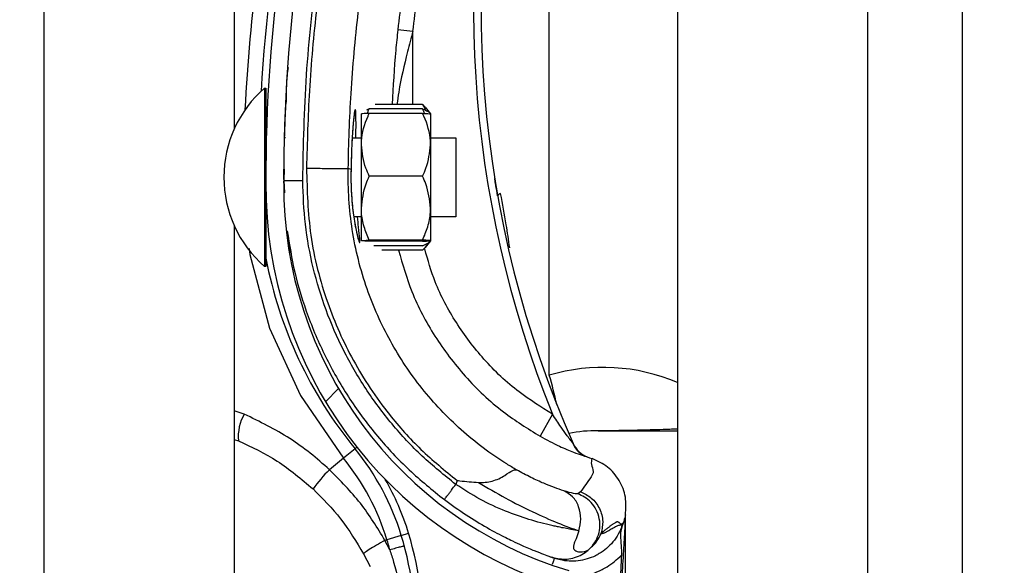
# Model space of a CAD drawing. Header units: inches. Extents: x 170 to 284, y 215 to 248.
# Tile 421 of 656: x 210.7657 to 210.8988, y 222.1723 to 222.246. Entities that reach past the tile are written whole.
import ezdxf

# ---------------------------------------------------------------- set-up
doc = ezdxf.new("R2010")
doc.units = ezdxf.units.IN
doc.header["$LTSCALE"] = 0.25
doc.header["$MEASUREMENT"] = 0
doc.layers.add('ANNOTATIONS', color=1, linetype='Continuous')
doc.layers.add('RH FRONT OF HOOD', color=7, linetype='Continuous')
doc.styles.add('ARIAL', font='arial.ttf', dxfattribs={"height": 0.09375})
doc.dimstyles.new('STANDARD$0', dxfattribs={"dimtxt": 0.09375, "dimasz": 0.09375, "dimexe": 0.03125, "dimexo": 0.046875, "dimgap": 0.09, "dimtad": 0, "dimtih": 1, "dimtoh": 1, "dimdec": 4, "dimzin": 0, "dimdsep": 46, "dimtxsty": 'ARIAL', "dimcen": 0.09, "dimadec": 0, "dimazin": 0, "dimtfac": 1, "dimtdec": 4, "dimtofl": 0, "dimtmove": 0, "dimatfit": 1, "dimfxl": 1, "dimtolj": 1, "dimtzin": 0, "dimarcsym": 0})

# ---------------------------------------------------------------- blocks, each defined once
blk = doc.blocks.new('*D132')
at = {"layer": 'ANNOTATIONS', "color": 0, "lineweight": -2, "transparency": 16777216}
for p, q in [((210.8125819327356, 224.1544254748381), (212.2530253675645, 224.1544254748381)), ((212.2217753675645, 224.0606754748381), (212.2217753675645, 222.3404997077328)), ((212.2217753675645, 220.1854637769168), (212.2217753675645, 221.9056395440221)), ((211.491250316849, 220.0917137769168), (212.2530253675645, 220.0917137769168))]:
    blk.add_line(p, q, dxfattribs=at)
at = {"layer": 'ANNOTATIONS', "color": 0, "transparency": 16777216}
for points in [[(212.2061503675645, 224.0606754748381), (212.2374003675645, 224.0606754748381), (212.2217753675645, 224.1544254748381)], [(212.2061503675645, 220.1854637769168), (212.2374003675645, 220.1854637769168), (212.2217753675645, 220.0917137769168)]]:
    blk.add_solid(points, dxfattribs=at)
at = {"layer": 'defpoints', "color": 0, "transparency": 16777216}
for p in [(210.7657069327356, 224.1544254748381), (211.444375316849, 220.0917137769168), (212.2217753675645, 220.0917137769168)]:
    blk.add_point(p, dxfattribs=at)
at = {"layer": 'ANNOTATIONS', "color": 0, "transparency": 16777216, "insert": (212.2217753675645, 222.1230696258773), "char_height": 0.09375, "attachment_point": 5, "style": 'ARIAL'}
blk.add_mtext('\\A1;OPENING\\PHEIGHT', dxfattribs=at)

msp = doc.modelspace()

# ---------------------------------------------------------------- hatches: boundary and pattern name
at = {"layer": 'RH FRONT OF HOOD'}
h = msp.add_hatch(dxfattribs=at)
h.set_pattern_fill('ANSI31', color=256, scale=0.34241245, angle=2.8e-322, style=0)
h.set_pattern_definition([(45, (200.7563139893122, 218.4993357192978), (-0.03026527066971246, 0.03026527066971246), [])])
edge = h.paths.add_edge_path(flags=0)
edge.add_arc((210.829581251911, 222.1334543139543), 0.001712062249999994, 450.0000000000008, 472.2104203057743)
edge.add_line((210.8289340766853, 222.1350393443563), (210.8280215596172, 222.137274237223))
edge.add_arc((210.829581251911, 222.1334543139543), 0.004126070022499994, 450, 472.2104203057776, ccw=False)
edge.add_arc((210.829581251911, 222.1245515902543), 0.01302879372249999, 401.4761673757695, 450, ccw=False)
edge.add_arc((210.825335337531, 222.1214013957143), 0.01830194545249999, 359.9999999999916, 400.0613730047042, ccw=False)
edge.add_arc((210.831875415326, 222.1214013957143), 0.01176186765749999, 292.1408576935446, 359.99999999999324, ccw=False)
edge.add_arc((210.829581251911, 222.1246543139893), 0.01566536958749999, 235.2570680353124, 295.43079980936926, ccw=False)
edge.add_arc((210.834820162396, 222.1327694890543), 0.02532140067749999, 212.8542481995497, 235.9809333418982, ccw=False)
edge.add_arc((210.826670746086, 222.1264006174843), 0.01504902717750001, 172.1557183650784, 209.3146496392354, ccw=False)
edge.add_arc((210.839100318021, 222.1250652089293), 0.02754708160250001, 453.3085031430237, 532.9325737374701, ccw=False)
edge.add_arc((210.835847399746, 222.1611554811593), 0.008748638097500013, 280.9586189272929, 427.9414322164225)
edge.add_arc((210.8557071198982, 222.2235087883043), 0.05672062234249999, 179.5706357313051, 253.00989973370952, ccw=False)
edge.add_arc((211.014038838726, 222.2247072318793), 0.2150521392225, 163.4260275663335, 180.2060536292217, ccw=False)
edge.add_arc((210.835265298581, 222.2768566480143), 0.02884824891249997, 465.15884346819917, 521.4137567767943, ccw=False)
edge.add_arc((210.817939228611, 222.3314029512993), 0.0284373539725, 290.1205938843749, 343.7190675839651)
edge.add_arc((210.830779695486, 222.3272255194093), 0.01494630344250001, 345.2914408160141, 400.5471921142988)
edge.add_arc((210.827355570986, 222.3254107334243), 0.0187470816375, 397.9578745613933, 431.439615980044)
edge.add_arc((210.829581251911, 222.3302387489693), 0.0134739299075, 433.8775574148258, 472.2736457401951)
edge.add_arc((210.827013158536, 222.3372582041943), 0.006011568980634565, 474.9825325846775, 495.717573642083)
edge.add_arc((210.836806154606, 222.3299990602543), 0.01816498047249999, 500.8992600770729, 539.9999999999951)
edge.add_arc((210.829581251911, 222.3299990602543), 0.01094007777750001, 539.9999999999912, 629.9999999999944)
edge.add_arc((210.829581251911, 222.3209251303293), 0.001866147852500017, 269.9999999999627, 285.6422464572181)
edge.add_line((210.8300844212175, 222.3191280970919), (210.8307353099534, 222.3168034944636))
edge.add_arc((210.829581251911, 222.3209251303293), 0.004280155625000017, 269.9999999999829, 285.6422464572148, ccw=False)
edge.add_arc((210.829581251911, 222.3299990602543), 0.01335408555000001, 179.9999999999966, 269.999999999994, ccw=False)
edge.add_arc((210.836806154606, 222.3299990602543), 0.020578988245, 500.6113583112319, 539.9999999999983, ccw=False)
edge.add_arc((210.827013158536, 222.3372582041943), 0.008425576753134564, 474.57766718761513, 496.4997109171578, ccw=False)
edge.add_arc((210.829581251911, 222.3302387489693), 0.01588793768, 433.6903022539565, 472.4705806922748, ccw=False)
edge.add_arc((210.827355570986, 222.3254107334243), 0.02116108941, 398.10453077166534, 431.5771717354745, ccw=False)
edge.add_arc((210.830779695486, 222.3272255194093), 0.01736031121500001, 345.180248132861, 400.3658533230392, ccw=False)
edge.add_arc((210.817939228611, 222.3314029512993), 0.030851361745, 289.9181572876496, 343.7795375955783, ccw=False)
edge.add_arc((210.835265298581, 222.2768566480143), 0.02643424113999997, 464.9417095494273, 521.3236131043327)
edge.add_arc((211.014038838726, 222.2247072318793), 0.21263813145, 523.4376684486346, 540.2096895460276)
edge.add_arc((210.8557071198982, 222.2235087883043), 0.05430661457, 539.5566266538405, 613.1145348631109)
edge.add_arc((210.835847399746, 222.1611554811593), 0.01116264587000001, 280.0610388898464, 428.52908719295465, ccw=False)
edge.add_arc((210.839100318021, 222.1250652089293), 0.02513307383, 452.9714001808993, 532.9706577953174)
edge.add_arc((210.826670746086, 222.1264006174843), 0.01263501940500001, 532.0830472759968, 568.9826967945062)
edge.add_arc((210.834820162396, 222.1327694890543), 0.022907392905, 213.0443063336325, 236.0197152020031)
edge.add_arc((210.829581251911, 222.1246543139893), 0.01325136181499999, 235.1922404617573, 295.7352497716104)
edge.add_arc((210.831875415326, 222.1214013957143), 0.009347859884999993, 291.7225241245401, 359.9999999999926)
edge.add_arc((210.825335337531, 222.1214013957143), 0.01588793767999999, 359.9999999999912, 399.9521788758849)
edge.add_arc((210.829581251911, 222.1245515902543), 0.01061478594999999, 401.6345013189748, 450.0000000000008)

# ---------------------------------------------------------------- linework, layer by layer
for p, q in [((210.8931489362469, 220.1392235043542), (210.8931489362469, 224.3919861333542)), ((210.8546275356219, 224.3444764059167), (210.8546275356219, 220.1798849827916)), ((210.8803084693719, 224.3444764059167), (210.8803084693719, 220.1392235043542)), ((210.8931489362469, 220.1392235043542), (210.8931489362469, 224.3444764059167)), ((210.7690244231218, 220.1392235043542), (210.7690244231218, 224.2497177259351)), ((210.7947053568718, 222.4235851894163), (210.7947053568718, 222.231211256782)), ((210.8373029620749, 222.1979369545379), (210.8373029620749, 222.2633576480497)), ((210.8188647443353, 222.2443739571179), (210.8168232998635, 222.2445941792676)), ((210.8188619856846, 222.2345222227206), (210.8188647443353, 222.2443739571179)), ((210.7988198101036, 222.2367297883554), (210.7988146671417, 222.2142397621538)), ((210.7988182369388, 222.2367297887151), (210.7988198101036, 222.2367297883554)), ((210.7988198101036, 222.2367297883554), (210.7989910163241, 222.2367297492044)), ((210.7989910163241, 222.2367297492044), (210.7989884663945, 222.2255789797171)), ((210.8016761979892, 222.2347931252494), (210.8016763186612, 222.2347953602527)), ((210.8129693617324, 222.2339169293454), (210.8125824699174, 222.2337307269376)), ((210.8201771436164, 222.2339152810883), (210.8129693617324, 222.2339169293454)), ((210.8201772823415, 222.2345219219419), (210.813742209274, 222.234523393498)), ((210.8201772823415, 222.2345219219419), (210.8204821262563, 222.2341327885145)), ((210.8205047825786, 222.2341510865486), (210.8212470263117, 222.2332320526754)), ((210.8118982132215, 222.229064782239), (210.8118991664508, 222.2332332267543)), ((210.8201770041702, 222.2333054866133), (210.8129692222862, 222.2333071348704)), ((210.8212470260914, 222.2332310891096), (210.8212460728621, 222.2290626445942)), ((210.8014672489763, 222.2300264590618), (210.8016383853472, 222.2300264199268)), ((210.8106557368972, 222.2300243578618), (210.8118984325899, 222.2300240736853)), ((210.8212462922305, 222.2300219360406), (210.8246704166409, 222.2300211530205)), ((210.8246704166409, 222.2300211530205), (210.824668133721, 222.2200380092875)), ((210.8118962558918, 222.2205054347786), (210.8118982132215, 222.229064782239)), ((210.8212460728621, 222.2290626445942), (210.8212441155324, 222.2205032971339)), ((210.8014633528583, 222.2257480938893), (210.8014012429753, 222.2242299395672)), ((210.8014079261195, 222.2243932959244), (210.8014119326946, 222.2257504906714)), ((210.810497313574, 222.2257390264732), (210.81012714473, 222.2258434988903)), ((210.810497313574, 222.2257390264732), (210.81049738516, 222.2257388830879)), ((210.8014012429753, 222.2242299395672), (210.8015026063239, 222.2225866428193)), ((210.8201750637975, 222.2248202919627), (210.8129672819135, 222.2248219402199)), ((210.7989879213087, 222.2231953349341), (210.7989858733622, 222.2142397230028)), ((210.801406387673, 222.2238721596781), (210.8014071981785, 222.2241467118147)), ((210.8118952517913, 222.2161145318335), (210.8118962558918, 222.2205054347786)), ((210.8212441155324, 222.2205032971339), (210.8212431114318, 222.2161123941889)), ((210.8118959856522, 222.2193236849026), (210.8108750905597, 222.2193239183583)), ((210.8246679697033, 222.2193207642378), (210.8212438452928, 222.2193215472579)), ((210.824668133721, 222.2200380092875), (210.8246679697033, 222.2193207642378)), ((210.7947053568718, 222.2181377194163), (210.7947053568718, 222.025763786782)), ((210.8201730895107, 222.2161867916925), (210.8129653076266, 222.2161884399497)), ((210.8201730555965, 222.2160384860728), (210.8129652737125, 222.2160401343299)), ((210.8201729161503, 222.2154286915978), (210.8135648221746, 222.2154302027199)), ((210.8212431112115, 222.2161114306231), (210.8205004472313, 222.2151927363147)), ((210.7988146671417, 222.2142397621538), (210.7988142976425, 222.2126239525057)), ((210.7989858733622, 222.2142397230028), (210.798985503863, 222.2126239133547)), ((210.8201727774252, 222.2148220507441), (210.8146552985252, 222.2148233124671)), ((210.7988142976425, 222.2126239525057), (210.7988127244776, 222.2126239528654)), ((210.798985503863, 222.2126239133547), (210.7988142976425, 222.2126239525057)), ((210.7960692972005, 222.1926947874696), (210.7947053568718, 222.1931298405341)), ((210.8377356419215, 222.1926743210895), (210.8360525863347, 222.1896946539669)), ((210.7947053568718, 222.1892659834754), (210.7952739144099, 222.1890922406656)), ((210.8110359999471, 222.1880151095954), (210.8094626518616, 222.1867268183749)), ((210.8110359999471, 222.1880151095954), (210.8112949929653, 222.1882271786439)), ((210.8423267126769, 222.1869508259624), (210.8427453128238, 222.18680383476)), ((210.8094626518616, 222.1867268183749), (210.8075664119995, 222.1851741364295)), ((210.8427453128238, 222.18680383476), (210.8430773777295, 222.1866800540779)), ((210.8248431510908, 222.1837208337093), (210.8246607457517, 222.1831920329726)), ((210.8415319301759, 222.1821835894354), (210.8411463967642, 222.1819214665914)), ((210.8475911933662, 222.1790625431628), (210.8475911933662, 222.1790844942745)), ((210.8472616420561, 222.1779507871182), (210.8471653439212, 222.1776716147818)), ((210.8475911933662, 222.1261086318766), (210.8475911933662, 222.1785308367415)), ((210.8172971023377, 222.1763038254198), (210.8153519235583, 222.1757110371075)), ((210.8172971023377, 222.1763038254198), (210.8182797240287, 222.1766032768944)), ((210.8153519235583, 222.1757110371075), (210.8150862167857, 222.1756300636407)), ((210.8157402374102, 222.1743543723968), (210.8150862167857, 222.1756300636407)), ((210.8121959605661, 222.1738050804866), (210.8130672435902, 222.1721001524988)), ((210.8375218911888, 222.1733958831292), (210.8376887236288, 222.1733366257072)), ((210.8377671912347, 222.173309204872), (210.8380179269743, 222.1732216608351))]:
    msp.add_line(p, q, dxfattribs=at)
at = {"layer": 'RH FRONT OF HOOD', "flags": 128}
msp.add_lwpolyline([(210.7967476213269, 222.2150546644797), (210.7968207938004, 222.2142578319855), (210.799479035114, 222.2043029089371), (210.8036516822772, 222.1952186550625), (210.8094626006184, 222.1867268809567), (210.8094626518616, 222.1867268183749), (210.8094626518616, 222.1867268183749)], dxfattribs=at)
at = {"layer": 'RH FRONT OF HOOD'}
for centre, radius, start, end in [((211.0140036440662, 222.2233237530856), 0.21606225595, 161.092978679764, 176.5597220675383), ((211.014038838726, 222.2247072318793), 0.2150521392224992, 163.4260275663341, 180.2060536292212), ((211.014038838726, 222.2247072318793), 0.2126381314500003, 163.4376684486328, 180.2096895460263), ((210.9735989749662, 222.2476179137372), 0.146552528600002, 165.3406183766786, 202.0185750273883), ((210.9735989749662, 222.2476179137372), 0.1455252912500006, 165.3544246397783, 203.870550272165), ((211.0140036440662, 222.2233237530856), 0.2180957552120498, 167.1792232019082, 177.2535733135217), ((210.8092364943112, 222.2246744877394), 0.01593228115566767, 130.8294767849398, 229.1443187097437), ((210.7995374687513, 222.2305747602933), 0.0005478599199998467, 179.9868977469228, 209.2820731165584), ((210.8557071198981, 222.2235087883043), 0.05672062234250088, 179.5706357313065, 253.009899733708), ((210.8557071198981, 222.2235087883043), 0.05430661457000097, 179.5566266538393, 253.114534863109), ((210.8307982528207, 222.2219393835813), 0.0005320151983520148, 98.82251519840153, 154.8284159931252), ((210.7995347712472, 222.2187786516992), 0.0005478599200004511, 134.565104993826, 179.98689774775), ((210.8558090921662, 222.2246762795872), 0.05786770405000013, 190.9018913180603, 219.3113539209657), ((210.8445995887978, 222.1733144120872), 0.02568093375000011, 67.01549504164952, 106.5066258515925), ((210.7810809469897, 222.1814150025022), 0.05859940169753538, 12.3925366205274, 16.37646921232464), ((210.8013658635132, 222.1896363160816), 0.006116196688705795, 149.9959646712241, 185.1035778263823), ((210.8434822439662, 222.1733144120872), 0.01712062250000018, 88.6104970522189, 101.9466001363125), ((210.8439098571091, 222.190943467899), 0.000513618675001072, 268.6104970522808, 270.0142555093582), ((210.8436528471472, 222.1901136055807), 0.003424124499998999, 203.8705502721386, 250.6224115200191), ((210.7845430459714, 222.1663221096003), 0.03424124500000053, 16.94846748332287, 39.31135392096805), ((210.7845430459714, 222.1663221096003), 0.03220774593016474, 16.9484674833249, 39.3113539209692), ((210.8239796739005, 222.1689742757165), 0.02306145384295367, 135.3749046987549, 143.8386130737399), ((210.7845430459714, 222.1663221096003), 0.03526848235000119, 16.94846748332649, 29.83866096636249), ((210.7760269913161, 222.1637268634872), 0.04314396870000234, 355.771303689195, 16.94846748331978), ((210.7760269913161, 222.1637268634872), 0.04417120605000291, 355.7713036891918, 16.94846748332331), ((210.7760269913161, 222.1637268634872), 0.04111046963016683, 14.98049646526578, 16.94846748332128)]:
    msp.add_arc(centre, radius, start, end, dxfattribs=at)
for points, knots in [([(210.8244129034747, 222.2815291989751), (210.8239848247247, 222.2800998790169), (210.8223999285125, 222.2748080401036), (210.820104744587, 222.2655099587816), (210.8180381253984, 222.2546006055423), (210.8171868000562, 222.24758830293), (210.8168232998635, 222.2445941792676)], [0, 0, 0, 0, 0.1185397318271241, 0.4388752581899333, 0.7604101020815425, 1, 1, 1, 1]), ([(210.8039693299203, 222.2242356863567), (210.8040681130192, 222.2289910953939), (210.804266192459, 222.2385266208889), (210.805875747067, 222.2528355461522), (210.8083325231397, 222.2671451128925), (210.8108298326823, 222.2765489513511), (210.8120815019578, 222.2812622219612)], [0, 0, 0, 0, 0.2468628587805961, 0.4950083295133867, 0.74689458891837, 1, 1, 1, 1]), ([(210.812494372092, 222.2807739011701), (210.8115202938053, 222.2771437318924), (210.8095693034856, 222.2698728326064), (210.8073910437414, 222.2587920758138), (210.8057799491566, 222.2476094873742), (210.8047691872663, 222.2366408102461), (210.8045745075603, 222.2293929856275), (210.8044810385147, 222.2259131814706)], [0, 0, 0, 0, 0.2027568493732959, 0.4061035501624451, 0.6088604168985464, 0.8122072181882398, 1, 1, 1, 1]), ([(210.8188647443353, 222.2443739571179), (210.8192244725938, 222.2473370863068), (210.820065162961, 222.254261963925), (210.8221090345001, 222.2650585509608), (210.8243793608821, 222.274260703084), (210.8259521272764, 222.2795120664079), (210.8263757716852, 222.2809265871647)], [0, 0, 0, 0, 0.2395900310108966, 0.5599255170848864, 0.8814604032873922, 0.9999999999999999, 0.9999999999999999, 0.9999999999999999, 0.9999999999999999]), ([(210.8101271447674, 222.2258435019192), (210.8101271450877, 222.2258435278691), (210.8101689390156, 222.2292298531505), (210.8104320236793, 222.2362765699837), (210.8113839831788, 222.2469497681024), (210.8129585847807, 222.2578258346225), (210.8150770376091, 222.2686131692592), (210.8169753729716, 222.2756882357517), (210.8179245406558, 222.2792257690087)], [0, 0, 0, 0, 1.439079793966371e-06, 0.1877923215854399, 0.3908439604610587, 0.5938956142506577, 0.7969478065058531, 1, 1, 1, 1]), ([(210.8168232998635, 222.2445941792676), (210.8167261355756, 222.2436763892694), (210.8163711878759, 222.2403236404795), (210.8161854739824, 222.236963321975), (210.8160505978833, 222.2345228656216)], [0, 0, 0, 0, 0.2737425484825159, 1, 1, 1, 1]), ([(210.8188647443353, 222.2443739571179), (210.8186176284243, 222.2434650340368), (210.8178799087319, 222.2407516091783), (210.8171216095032, 222.2374575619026), (210.8167821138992, 222.235077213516), (210.8167030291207, 222.2345227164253)], [0, 0, 0, 0, 0.2786878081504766, 0.8319718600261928, 1, 1, 1, 1]), ([(210.8017750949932, 222.2347981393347), (210.8017807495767, 222.2360178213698), (210.8017880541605, 222.2375934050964), (210.8019823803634, 222.2391549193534), (210.8020262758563, 222.2395076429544)], [0, 0, 0, 0, 0.774114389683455, 1, 1, 1, 1]), ([(210.8016761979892, 222.2347931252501), (210.8016708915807, 222.2346960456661), (210.8016655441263, 222.2345982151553), (210.8016276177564, 222.23384693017), (210.8015710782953, 222.2327460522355), (210.8015101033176, 222.2309324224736), (210.8014796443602, 222.2300264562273)], [0, 0, 0, 0, 0.3307707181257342, 0.3333292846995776, 0.6669765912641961, 1, 1, 1, 1]), ([(210.8111611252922, 222.2300242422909), (210.811164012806, 222.230344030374), (210.8111748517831, 222.2315444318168), (210.8111698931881, 222.2329358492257), (210.8111232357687, 222.2337953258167), (210.8110346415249, 222.2338827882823), (210.810908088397, 222.2332320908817), (210.8107396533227, 222.2315097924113), (210.8105766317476, 222.2289537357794), (210.8105243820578, 222.2268360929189), (210.810497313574, 222.2257390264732)], [0, 0, 0, 0, 0.05114929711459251, 0.1920011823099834, 0.333489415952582, 0.4224210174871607, 0.5646212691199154, 0.706536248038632, 0.847968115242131, 1, 1, 1, 1]), ([(210.8127143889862, 222.2332957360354), (210.8127370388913, 222.2333872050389), (210.8127901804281, 222.2336018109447), (210.8129040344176, 222.2338020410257), (210.8129693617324, 222.2339169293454)], [0, 0, 0, 0, 0.4262184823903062, 1, 1, 1, 1]), ([(210.8204318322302, 222.2332939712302), (210.8204092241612, 222.2333854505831), (210.8203561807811, 222.2336000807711), (210.8202424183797, 222.2338003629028), (210.8201771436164, 222.2339152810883)], [0, 0, 0, 0, 0.4262184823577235, 1, 1, 1, 1]), ([(210.8201771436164, 222.2339152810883), (210.8204269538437, 222.233805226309), (210.8209324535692, 222.2335825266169), (210.8212041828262, 222.2333450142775), (210.821227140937, 222.2332235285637), (210.8212274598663, 222.2332218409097)], [0, 0, 0, 0, 0.4906882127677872, 0.9929247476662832, 0.9999999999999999, 0.9999999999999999, 0.9999999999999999, 0.9999999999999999]), ([(210.8205639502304, 222.2337289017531), (210.820509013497, 222.233910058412), (210.8204264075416, 222.2341824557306), (210.8202397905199, 222.2344367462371), (210.8201772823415, 222.2345219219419)], [0, 0, 0, 0, 0.6650456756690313, 1, 1, 1, 1]), ([(210.8108186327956, 222.2322360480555), (210.8108139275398, 222.2321924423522), (210.8107785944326, 222.2318649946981), (210.8107061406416, 222.2309247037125), (210.8106141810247, 222.2294295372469), (210.8105411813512, 222.2276531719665), (210.8105061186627, 222.2263833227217), (210.8104981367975, 222.2257335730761), (210.8104981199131, 222.2257321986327)], [0, 0, 0, 0, 0.03583539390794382, 0.2690981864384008, 0.5116419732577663, 0.7561140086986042, 0.9994840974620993, 1, 1, 1, 1]), ([(210.8109594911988, 222.2333659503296), (210.810959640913, 222.2333664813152), (210.8109665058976, 222.2333908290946), (210.8109349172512, 222.2332539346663), (210.8108903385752, 222.2329387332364), (210.8108430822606, 222.2324756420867), (210.8108186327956, 222.2322360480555)], [0, 0, 0, 0, 0.005301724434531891, 0.2431048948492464, 0.6083977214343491, 1, 1, 1, 1]), ([(210.8118982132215, 222.229064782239), (210.8119016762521, 222.2292326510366), (210.8119287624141, 222.2305456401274), (210.8123603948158, 222.2319852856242), (210.8129099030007, 222.2331783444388), (210.8129692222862, 222.2333071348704)], [0, 0, 0, 0, 0.1156468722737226, 0.9045342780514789, 1, 1, 1, 1]), ([(210.8129692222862, 222.2333071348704), (210.8127172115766, 222.2332969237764), (210.8122072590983, 222.2332762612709), (210.811922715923, 222.2332510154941), (210.8119035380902, 222.2332365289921), (210.8118991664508, 222.2332332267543)], [0, 0, 0, 0, 0.4299704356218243, 0.8700602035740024, 1, 1, 1, 1]), ([(210.8212460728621, 222.2290626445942), (210.8212426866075, 222.2292305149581), (210.8212162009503, 222.2305435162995), (210.8207852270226, 222.231983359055), (210.8202362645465, 222.2331766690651), (210.8201770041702, 222.2333054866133)], [0, 0, 0, 0, 0.1156468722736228, 0.9045342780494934, 0.9999999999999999, 0.9999999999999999, 0.9999999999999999, 0.9999999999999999]), ([(210.8201770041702, 222.2333054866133), (210.8204290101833, 222.233295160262), (210.8209389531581, 222.2332742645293), (210.8212234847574, 222.233248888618), (210.8212426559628, 222.2332343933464), (210.8212470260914, 222.2332310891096)], [0, 0, 0, 0, 0.4299704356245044, 0.8700602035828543, 1, 1, 1, 1]), ([(210.8129672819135, 222.2248219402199), (210.8128044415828, 222.2251803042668), (210.8121883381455, 222.2265361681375), (210.8120211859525, 222.2279930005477), (210.8118982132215, 222.229064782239)], [0, 0, 0, 0, 0.2643068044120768, 1, 1, 1, 1]), ([(210.8201750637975, 222.2248202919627), (210.8203380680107, 222.2251785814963), (210.8209547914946, 222.2265341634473), (210.8211226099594, 222.2279909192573), (210.8212460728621, 222.2290626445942)], [0, 0, 0, 0, 0.2643068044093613, 1, 1, 1, 1]), ([(210.8044806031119, 222.2259131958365), (210.8052047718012, 222.2259018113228), (210.8066531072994, 222.2258790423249), (210.8084942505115, 222.2258510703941), (210.8098091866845, 222.2258350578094), (210.8100211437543, 222.2258406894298), (210.8101271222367, 222.2258435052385)], [0, 0, 0, 0, 0.2500007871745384, 0.5000009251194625, 0.7500005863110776, 1, 1, 1, 1]), ([(210.8044806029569, 222.2259131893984), (210.8045633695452, 222.2228758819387), (210.8047316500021, 222.2167004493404), (210.8070210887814, 222.2079134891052), (210.8106354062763, 222.1997468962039), (210.8150501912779, 222.1931668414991), (210.8198592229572, 222.1877821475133), (210.8231732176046, 222.1850816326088), (210.8248431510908, 222.1837208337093)], [0, 0, 0, 0, 0.1870908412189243, 0.3803918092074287, 0.5558755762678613, 0.7364481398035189, 0.8671952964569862, 1, 1, 1, 1]), ([(210.8328703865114, 222.1851529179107), (210.8324286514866, 222.1854156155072), (210.8297811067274, 222.1869900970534), (210.8252560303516, 222.1904214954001), (210.819924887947, 222.1960228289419), (210.815636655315, 222.2024626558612), (210.8123873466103, 222.2096886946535), (210.8104277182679, 222.217563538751), (210.8100569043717, 222.2230915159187), (210.810127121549, 222.2258434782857), (210.8101271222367, 222.2258435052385)], [0, 0, 0, 0, 0.03155846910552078, 0.1891461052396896, 0.3467338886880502, 0.5043277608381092, 0.6619226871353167, 0.8309600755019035, 0.9999983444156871, 1, 1, 1, 1]), ([(210.8104987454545, 222.2257299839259), (210.8104974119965, 222.2256875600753), (210.8104765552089, 222.2250240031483), (210.8104818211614, 222.2236924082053), (210.8105757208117, 222.2218688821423), (210.8106949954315, 222.2205644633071), (210.8107824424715, 222.2199696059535), (210.810799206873, 222.2198555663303)], [0, 0, 0, 0, 0.02096907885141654, 0.3279800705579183, 0.6261032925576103, 0.92832056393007, 1, 1, 1, 1]), ([(210.81049738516, 222.2257388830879), (210.810489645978, 222.2252838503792), (210.8104651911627, 222.2238460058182), (210.810587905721, 222.2214357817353), (210.8109039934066, 222.2188943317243), (210.8112870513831, 222.2169671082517), (210.8115692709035, 222.215983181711), (210.8117143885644, 222.2157472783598), (210.8117025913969, 222.2163053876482), (210.8115447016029, 222.2175569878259), (210.8114253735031, 222.2188438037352), (210.8113808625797, 222.2193238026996)], [0, 0, 0, 0, 0.05799721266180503, 0.1832636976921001, 0.306412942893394, 0.4347166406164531, 0.5675677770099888, 0.660949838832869, 0.7922661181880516, 0.9225125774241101, 1, 1, 1, 1]), ([(210.8014012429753, 222.2242299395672), (210.8014355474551, 222.2242300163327), (210.8014883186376, 222.2242301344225), (210.8018085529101, 222.2242308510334), (210.8021399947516, 222.2242315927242), (210.8025514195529, 222.2242325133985), (210.8031493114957, 222.2242338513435), (210.8036462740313, 222.2242349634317), (210.8039693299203, 222.2242356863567)], [0, 0, 0, 0, 0.2394568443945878, 0.3683606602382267, 0.5000000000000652, 0.6316393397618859, 0.7605431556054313, 1, 1, 1, 1]), ([(210.8246607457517, 222.1831920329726), (210.8231161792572, 222.1844335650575), (210.8200245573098, 222.1869186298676), (210.8159666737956, 222.1912913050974), (210.8123928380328, 222.1960672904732), (210.8094044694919, 222.2012413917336), (210.807013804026, 222.2067167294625), (210.8052909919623, 222.2124327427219), (210.804185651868, 222.2182953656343), (210.8040412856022, 222.222259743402), (210.8039693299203, 222.2242356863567)], [0, 0, 0, 0, 0.1247413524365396, 0.2496837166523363, 0.3746881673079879, 0.4999855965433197, 0.6253465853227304, 0.7503062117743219, 0.8755465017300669, 1, 1, 1, 1]), ([(210.8118962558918, 222.2205054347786), (210.8120242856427, 222.2216165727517), (210.8121950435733, 222.2230985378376), (210.8128127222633, 222.2244770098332), (210.8129672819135, 222.2248219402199)], [0, 0, 0, 0, 0.7497733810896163, 0.9999999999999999, 0.9999999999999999, 0.9999999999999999, 0.9999999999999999]), ([(210.8212441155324, 222.2205032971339), (210.8211165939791, 222.2216144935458), (210.8209465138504, 222.2230965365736), (210.8203294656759, 222.2244752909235), (210.8201750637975, 222.2248202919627)], [0, 0, 0, 0, 0.7497733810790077, 1, 1, 1, 1]), ([(210.8303167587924, 222.2221656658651), (210.8302309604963, 222.2226578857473), (210.8300691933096, 222.223585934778), (210.8299311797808, 222.2244408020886), (210.8299225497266, 222.2244945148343), (210.82991924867, 222.2245150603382)], [0, 0, 0, 0, 0.4108597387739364, 0.7746496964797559, 1, 1, 1, 1]), ([(210.831952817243, 222.2151495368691), (210.8318055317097, 222.2161887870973), (210.831455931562, 222.21865557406), (210.8309876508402, 222.221068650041), (210.830716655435, 222.2224651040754)], [0, 0, 0, 0, 0.4212971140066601, 0.9999999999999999, 0.9999999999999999, 0.9999999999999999, 0.9999999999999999]), ([(210.8129653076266, 222.2161884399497), (210.8127134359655, 222.2167862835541), (210.8122037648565, 222.2179960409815), (210.8119195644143, 222.2194695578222), (210.8119005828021, 222.2203131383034), (210.8118962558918, 222.2205054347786)], [0, 0, 0, 0, 0.429970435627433, 0.8700602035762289, 1, 1, 1, 1]), ([(210.8201730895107, 222.2161867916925), (210.8204252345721, 222.2167845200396), (210.8209354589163, 222.21799404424), (210.8212203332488, 222.219467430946), (210.8212397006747, 222.2203110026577), (210.8212441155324, 222.2205032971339)], [0, 0, 0, 0, 0.4299704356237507, 0.8700602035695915, 1, 1, 1, 1]), ([(210.810799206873, 222.2198555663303), (210.8108517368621, 222.2194676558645), (210.8109745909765, 222.2185604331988), (210.8111948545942, 222.2174583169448), (210.8113764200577, 222.2166860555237), (210.8114918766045, 222.2163167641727), (210.8114946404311, 222.2163097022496), (210.8114954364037, 222.2163076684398)], [0, 0, 0, 0, 0.1981000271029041, 0.4633049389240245, 0.7305309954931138, 0.9223938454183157, 1, 1, 1, 1]), ([(210.8018878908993, 222.2174390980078), (210.8021808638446, 222.2155693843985), (210.8027972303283, 222.2116358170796), (210.8046143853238, 222.2058258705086), (210.8071077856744, 222.2000703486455), (210.8102539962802, 222.1946393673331), (210.8140039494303, 222.1896249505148), (210.8182642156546, 222.1850433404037), (210.8215023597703, 222.1824386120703), (210.8231185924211, 222.1811385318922)], [0, 0, 0, 0, 0.1313887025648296, 0.2764200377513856, 0.4215581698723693, 0.5666389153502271, 0.7114924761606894, 0.8559992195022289, 1, 1, 1, 1]), ([(210.8023320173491, 222.21448104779), (210.8023342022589, 222.2144703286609), (210.8023428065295, 222.2144281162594), (210.8021918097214, 222.2151703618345), (210.8020020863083, 222.2164641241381), (210.8019178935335, 222.2170382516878)], [0, 0, 0, 0, 0.1591842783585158, 0.6268746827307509, 1, 1, 1, 1]), ([(210.8023318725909, 222.2144809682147), (210.8023340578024, 222.2144702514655), (210.8023426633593, 222.2144280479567), (210.8021917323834, 222.2151697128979), (210.8020021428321, 222.2164625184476), (210.801918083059, 222.217035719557)], [0, 0, 0, 0, 0.1592756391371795, 0.6272415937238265, 1, 1, 1, 1]), ([(210.8023317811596, 222.2144809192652), (210.8023339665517, 222.2144702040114), (210.8023425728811, 222.2144280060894), (210.8021916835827, 222.2151693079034), (210.8020021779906, 222.2164615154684), (210.8019182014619, 222.2170341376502)], [0, 0, 0, 0, 0.1593327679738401, 0.6274710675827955, 1, 1, 1, 1]), ([(210.8023316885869, 222.2144808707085), (210.802333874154, 222.2144701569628), (210.802342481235, 222.2144279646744), (210.8021916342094, 222.2151689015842), (210.8020022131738, 222.2164605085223), (210.8019183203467, 222.2170325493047)], [0, 0, 0, 0, 0.1593901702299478, 0.6277016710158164, 1, 1, 1, 1]), ([(210.8118952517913, 222.2161145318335), (210.8120230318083, 222.2161335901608), (210.8121934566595, 222.2161590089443), (210.8128108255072, 222.2161825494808), (210.8129653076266, 222.2161884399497)], [0, 0, 0, 0, 0.7497733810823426, 1, 1, 1, 1]), ([(210.8212431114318, 222.2161123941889), (210.8211153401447, 222.2161315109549), (210.8209449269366, 222.2161570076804), (210.8203275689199, 222.2161808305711), (210.8201730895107, 222.2161867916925)], [0, 0, 0, 0, 0.7497733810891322, 0.9999999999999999, 0.9999999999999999, 0.9999999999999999, 0.9999999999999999]), ([(210.8129652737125, 222.2160401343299), (210.8127132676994, 222.2160504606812), (210.8122033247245, 222.2160713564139), (210.8119187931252, 222.2160967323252), (210.8118996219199, 222.2161112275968), (210.8118952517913, 222.2161145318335)], [0, 0, 0, 0, 0.4299704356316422, 0.870060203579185, 1, 1, 1, 1]), ([(210.8201727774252, 222.2148220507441), (210.8204554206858, 222.2151108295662), (210.8207662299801, 222.2154283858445), (210.8208886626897, 222.2157657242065), (210.820899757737, 222.2157962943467)], [0, 0, 0, 0, 0.9093784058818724, 1, 1, 1, 1]), ([(210.8201729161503, 222.2154286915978), (210.8204227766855, 222.2155386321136), (210.8209283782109, 222.2157611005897), (210.8212002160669, 222.2159984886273), (210.8212232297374, 222.2161199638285), (210.8212235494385, 222.2161216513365)], [0, 0, 0, 0, 0.4906882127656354, 0.9929247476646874, 1, 1, 1, 1]), ([(210.8201730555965, 222.2160384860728), (210.820425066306, 222.2160486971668), (210.8209350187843, 222.2160693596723), (210.8212195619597, 222.216094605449), (210.8212387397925, 222.2161090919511), (210.8212431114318, 222.2161123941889)], [0, 0, 0, 0, 0.4299704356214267, 0.8700602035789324, 1, 1, 1, 1]), ([(210.8377356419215, 222.1926743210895), (210.8361994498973, 222.193632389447), (210.8328236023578, 222.1957377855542), (210.8284019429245, 222.199920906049), (210.8246133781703, 222.2049626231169), (210.8218857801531, 222.2100043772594), (210.8208885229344, 222.2134915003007), (210.8204599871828, 222.2149899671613)], [0, 0, 0, 0, 0.1871957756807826, 0.4113707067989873, 0.6251451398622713, 0.8389194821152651, 1, 1, 1, 1]), ([(210.816933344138, 222.2148227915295), (210.8174682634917, 222.2129355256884), (210.8186198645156, 222.2088725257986), (210.8217039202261, 222.2031254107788), (210.825851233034, 222.1976164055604), (210.8306829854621, 222.1930431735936), (210.8343733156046, 222.1907418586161), (210.8360525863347, 222.1896946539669)], [0, 0, 0, 0, 0.1810254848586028, 0.3897206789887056, 0.5984159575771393, 0.8172607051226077, 0.9999999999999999, 0.9999999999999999, 0.9999999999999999, 0.9999999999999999]), ([(210.8075664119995, 222.1851741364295), (210.8075663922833, 222.1851741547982), (210.805905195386, 222.186721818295), (210.8022795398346, 222.1896423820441), (210.7981620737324, 222.1916661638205), (210.7960692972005, 222.1926947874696)], [0, 0, 0, 0, 5.836249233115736e-06, 0.4917349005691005, 1, 1, 1, 1]), ([(210.8404327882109, 222.18884365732), (210.8404290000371, 222.1888481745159), (210.8403613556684, 222.1889288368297), (210.8401195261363, 222.1892339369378), (210.839599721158, 222.1899234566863), (210.8387578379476, 222.1911007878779), (210.8381168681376, 222.1920874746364), (210.8377356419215, 222.1926743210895)], [0, 0, 0, 0, 0.005253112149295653, 0.09380336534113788, 0.2660256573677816, 0.5634579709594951, 1, 1, 1, 1]), ([(210.8360525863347, 222.1896946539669), (210.8369286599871, 222.1892264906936), (210.8384693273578, 222.1884031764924), (210.840452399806, 222.1875788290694), (210.8417002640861, 222.1871332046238), (210.842172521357, 222.1869923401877), (210.842306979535, 222.186957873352), (210.8423069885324, 222.1869578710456)], [0, 0, 0, 0, 0.3699466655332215, 0.6505899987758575, 0.8492685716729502, 0.9999899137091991, 1, 1, 1, 1]), ([(210.8546275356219, 222.1906608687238), (210.8542769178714, 222.1906490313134), (210.8527169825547, 222.190596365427), (210.8504599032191, 222.1905293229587), (210.8480722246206, 222.1904747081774), (210.8465175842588, 222.1904499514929), (210.8455199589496, 222.1904389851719), (210.8448863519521, 222.1904341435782), (210.8444864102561, 222.190431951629), (210.8442345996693, 222.1904309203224), (210.8440611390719, 222.1904303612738), (210.843952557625, 222.1904300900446), (210.8439032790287, 222.1904299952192), (210.8438991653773, 222.1904299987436), (210.8438974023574, 222.1904300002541)], [0, 0, 0, 0, 0.09048385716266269, 0.4025722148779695, 0.6140598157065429, 0.7523489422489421, 0.8411803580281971, 0.8978729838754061, 0.9340902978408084, 0.9574251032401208, 0.9727591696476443, 0.988441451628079, 0.9950462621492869, 1, 1, 1, 1]), ([(210.8439099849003, 222.19042984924), (210.8439115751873, 222.1904298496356), (210.8439153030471, 222.1904298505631), (210.8439657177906, 222.1904298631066), (210.8440762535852, 222.1904298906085), (210.8442524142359, 222.1904299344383), (210.8445092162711, 222.1904299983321), (210.8449171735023, 222.1904300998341), (210.8455634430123, 222.1904302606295), (210.8465799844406, 222.1904305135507), (210.8481602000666, 222.1904309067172), (210.8505728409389, 222.1904315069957), (210.8528040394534, 222.1904320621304), (210.8543176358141, 222.1904324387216), (210.8546275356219, 222.1904325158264)], [0, 0, 0, 0, 0.004737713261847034, 0.01110587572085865, 0.02657793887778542, 0.04194739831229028, 0.06549174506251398, 0.1021665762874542, 0.1596760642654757, 0.2498373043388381, 0.3901314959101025, 0.6042895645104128, 0.9189806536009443, 1, 1, 1, 1]), ([(210.7952739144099, 222.1890922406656), (210.7970571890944, 222.1882500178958), (210.8006859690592, 222.1865361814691), (210.8037848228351, 222.1839150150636), (210.8053608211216, 222.1825819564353)], [0, 0, 0, 0, 0.491425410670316, 1, 1, 1, 1]), ([(210.8404327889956, 222.1888436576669), (210.8405875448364, 222.1885276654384), (210.8408570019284, 222.1879774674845), (210.8415214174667, 222.1873310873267), (210.8420286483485, 222.1870902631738), (210.8423070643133, 222.1869580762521)], [0, 0, 0, 0, 0.3783552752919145, 0.6587829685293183, 1, 1, 1, 1]), ([(210.8405216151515, 222.188727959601), (210.840519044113, 222.1887313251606), (210.8405133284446, 222.1887388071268), (210.8404849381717, 222.1887761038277), (210.8404693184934, 222.1887966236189)], [0, 0, 0, 0, 0.4498228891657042, 1, 1, 1, 1]), ([(210.8430806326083, 222.1866881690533), (210.8430067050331, 222.1864336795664), (210.8428588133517, 222.1859245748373), (210.8433901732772, 222.1849016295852), (210.8426592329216, 222.1837538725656), (210.8420150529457, 222.1828565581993), (210.8415319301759, 222.1821835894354)], [0, 0, 0, 0, 0.1666800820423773, 0.3334425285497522, 0.5000945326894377, 1, 1, 1, 1]), ([(210.8475911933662, 222.1790844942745), (210.8476514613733, 222.1798906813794), (210.8477719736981, 222.1815027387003), (210.8468302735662, 222.1837726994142), (210.8452899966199, 222.1856879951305), (210.8438172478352, 222.1863547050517), (210.8430806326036, 222.1866881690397)], [0, 0, 0, 0, 0.2500474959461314, 0.4999967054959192, 0.7499165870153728, 0.9999999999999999, 0.9999999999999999, 0.9999999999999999, 0.9999999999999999]), ([(210.8150862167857, 222.1756300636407), (210.8140400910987, 222.1773495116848), (210.8119203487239, 222.1808335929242), (210.8090302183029, 222.1837148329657), (210.8075664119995, 222.1851741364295)], [0, 0, 0, 0, 0.4935154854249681, 1, 1, 1, 1]), ([(210.8277267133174, 222.1834705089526), (210.8280360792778, 222.1834619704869), (210.8286711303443, 222.1834444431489), (210.8296148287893, 222.1836306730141), (210.8305270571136, 222.1839615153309), (210.8315200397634, 222.1845415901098), (210.8323767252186, 222.1851597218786), (210.832708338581, 222.1851558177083), (210.8328709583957, 222.185153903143)], [0, 0, 0, 0, 0.1136768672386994, 0.2333502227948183, 0.3620694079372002, 0.5019163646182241, 0.7557448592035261, 1, 1, 1, 1]), ([(210.8392624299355, 222.1823288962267), (210.8384277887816, 222.1826167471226), (210.8371612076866, 222.1830535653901), (210.8348419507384, 222.1840942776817), (210.8335300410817, 222.1847995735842), (210.8328709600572, 222.1851539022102)], [0, 0, 0, 0, 0.4901989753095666, 0.7438846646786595, 1, 1, 1, 1]), ([(210.8231185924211, 222.1811385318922), (210.8231391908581, 222.1811659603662), (210.8231708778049, 222.1812081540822), (210.8233631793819, 222.1814642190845), (210.8235622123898, 222.181729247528), (210.8238092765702, 222.1820582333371), (210.824168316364, 222.1825363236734), (210.8244667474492, 222.1829337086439), (210.8246607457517, 222.1831920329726)], [0, 0, 0, 0, 0.2394567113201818, 0.3683605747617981, 0.5000000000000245, 0.6316394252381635, 0.7605432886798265, 1, 1, 1, 1]), ([(210.8412779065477, 222.1769293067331), (210.8409391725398, 222.1769863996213), (210.8401300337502, 222.1771227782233), (210.8389783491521, 222.1773509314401), (210.8380631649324, 222.1775447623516), (210.8368047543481, 222.1778228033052), (210.8346721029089, 222.1783818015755), (210.8313428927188, 222.1795381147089), (210.8279321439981, 222.1810902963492), (210.8257358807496, 222.1825013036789), (210.8246607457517, 222.1831920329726)], [0, 0, 0, 0, 0.08980644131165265, 0.2145219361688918, 0.253162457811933, 0.2759662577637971, 0.4628905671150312, 0.637395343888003, 0.8224944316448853, 1, 1, 1, 1]), ([(210.8248431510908, 222.1837208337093), (210.8248546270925, 222.1837195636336), (210.8249690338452, 222.1837069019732), (210.8259310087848, 222.183602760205), (210.8268798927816, 222.1835244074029), (210.8277259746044, 222.1834545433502)], [0, 0, 0, 0, 0.01193493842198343, 0.1189819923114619, 0.9999999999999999, 0.9999999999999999, 0.9999999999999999, 0.9999999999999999]), ([(210.827727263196, 222.1834703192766), (210.8289457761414, 222.1827483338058), (210.8314485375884, 222.1812654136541), (210.8351296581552, 222.1794321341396), (210.8386284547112, 222.1778740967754), (210.8403800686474, 222.177250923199), (210.8412791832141, 222.1769310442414)], [0, 0, 0, 0, 0.2305257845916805, 0.4734878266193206, 0.7297379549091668, 1, 1, 1, 1]), ([(210.8053608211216, 222.1825819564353), (210.8066613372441, 222.1812751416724), (210.8092969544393, 222.178626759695), (210.8112212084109, 222.1754263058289), (210.8121959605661, 222.1738050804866)], [0, 0, 0, 0, 0.4934389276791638, 1, 1, 1, 1]), ([(210.8412786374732, 222.1769277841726), (210.8414059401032, 222.1774577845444), (210.8416704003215, 222.1785588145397), (210.8413530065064, 222.1802212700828), (210.8405336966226, 222.1816093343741), (210.8396764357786, 222.1820947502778), (210.8392635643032, 222.1823285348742)], [0, 0, 0, 0, 0.2405618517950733, 0.4997464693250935, 0.7590693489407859, 1, 1, 1, 1]), ([(210.8411464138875, 222.1819214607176), (210.8410208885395, 222.1819141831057), (210.8407700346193, 222.1818996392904), (210.8397702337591, 222.1821841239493), (210.8392707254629, 222.1823262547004)], [0, 0, 0, 0, 0.5003922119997, 1, 1, 1, 1]), ([(210.8426091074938, 222.1743509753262), (210.8428515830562, 222.1745915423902), (210.8433630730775, 222.1750990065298), (210.8438968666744, 222.1761091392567), (210.8441829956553, 222.1772965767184), (210.8441214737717, 222.1785684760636), (210.8437047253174, 222.1797719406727), (210.8429967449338, 222.1807678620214), (210.8421249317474, 222.1815072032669), (210.8414610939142, 222.1817882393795), (210.8411463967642, 222.1819214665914)], [0, 0, 0, 0, 0.1098512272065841, 0.2317256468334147, 0.3631776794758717, 0.4999999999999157, 0.6368223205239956, 0.768274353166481, 0.8901487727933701, 1, 1, 1, 1]), ([(210.8415319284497, 222.1821835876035), (210.8420413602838, 222.1819447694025), (210.8428250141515, 222.1815773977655), (210.8436231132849, 222.180715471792), (210.8441097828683, 222.1799406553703), (210.8444206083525, 222.1790801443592), (210.8446082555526, 222.1779207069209), (210.844415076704, 222.1770773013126), (210.8442894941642, 222.1765290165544)], [0, 0, 0, 0, 0.239451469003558, 0.3683457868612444, 0.4999761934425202, 0.6316105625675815, 0.7605158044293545, 1, 1, 1, 1]), ([(210.8231185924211, 222.1811385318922), (210.8241001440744, 222.1804311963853), (210.8260389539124, 222.1790340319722), (210.8288829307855, 222.1773302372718), (210.8310255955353, 222.1761781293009), (210.8320447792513, 222.1757034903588), (210.832347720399, 222.1755624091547)], [0, 0, 0, 0, 0.3013203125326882, 0.5951829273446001, 0.8796725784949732, 1, 1, 1, 1]), ([(210.8475911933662, 222.1790625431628), (210.8475768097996, 222.1789982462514), (210.847507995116, 222.1786906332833), (210.8473915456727, 222.1782801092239), (210.8472737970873, 222.1779607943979), (210.8472737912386, 222.1779607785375)], [0, 0, 0, 0, 0.2090106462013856, 0.9999607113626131, 1, 1, 1, 1]), ([(210.8475911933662, 222.1785308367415), (210.8475911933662, 222.1785361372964), (210.8475911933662, 222.1785679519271), (210.8475911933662, 222.1786731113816), (210.8475911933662, 222.1788173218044), (210.8475911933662, 222.1789868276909), (210.8475911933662, 222.1790322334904), (210.8475911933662, 222.1790625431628)], [0, 0, 0, 0, 0.01571398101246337, 0.09431738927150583, 0.3218612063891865, 0.5473229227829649, 0.9999999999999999, 0.9999999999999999, 0.9999999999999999, 0.9999999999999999]), ([(210.8471653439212, 222.1776716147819), (210.8471653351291, 222.1776715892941), (210.8468836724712, 222.1768550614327), (210.8460448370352, 222.1753634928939), (210.8445931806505, 222.1741261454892), (210.8430016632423, 222.1732629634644), (210.8412287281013, 222.1727385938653), (210.8393114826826, 222.172838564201), (210.8382744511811, 222.1731329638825), (210.8380179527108, 222.1732216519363), (210.8380179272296, 222.1732216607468)], [0, 0, 0, 0, 7.189415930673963e-06, 0.2303203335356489, 0.4448965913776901, 0.4983905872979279, 0.7130087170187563, 0.9276298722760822, 0.9999928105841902, 1, 1, 1, 1]), ([(210.8442886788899, 222.1765266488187), (210.8443930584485, 222.1766259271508), (210.8446143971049, 222.1768364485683), (210.8449474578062, 222.1771184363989), (210.8452178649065, 222.177331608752), (210.8454206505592, 222.1774833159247), (210.8455496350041, 222.1775773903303), (210.8456813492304, 222.1776710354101), (210.8458157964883, 222.1777642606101), (210.8459597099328, 222.1778616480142), (210.8461077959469, 222.1779591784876), (210.8462413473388, 222.1780461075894), (210.8463403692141, 222.1781072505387), (210.8464110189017, 222.178150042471), (210.8464725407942, 222.1781699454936), (210.8465375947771, 222.1781709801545), (210.8466069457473, 222.178149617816), (210.8466805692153, 222.1781029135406), (210.8467545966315, 222.1780284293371), (210.8468250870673, 222.1779632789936), (210.8468804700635, 222.1779129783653), (210.8469170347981, 222.1778821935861), (210.846949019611, 222.177856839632), (210.8469898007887, 222.1778442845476), (210.847044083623, 222.1778417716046), (210.8471101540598, 222.1778589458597), (210.8471820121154, 222.1778934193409), (210.8472353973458, 222.1779324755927), (210.8472620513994, 222.1779519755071)], [0, 0, 0, 0, 0.08480730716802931, 0.1798353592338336, 0.2850849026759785, 0.3228266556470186, 0.3617275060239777, 0.4017874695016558, 0.4430065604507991, 0.4853847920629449, 0.5351510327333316, 0.5813528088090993, 0.6105805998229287, 0.6293562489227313, 0.6489120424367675, 0.6766412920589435, 0.7075477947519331, 0.7416323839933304, 0.7850907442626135, 0.8280699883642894, 0.8539878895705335, 0.872996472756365, 0.8850957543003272, 0.9032140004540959, 0.927516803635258, 0.9517481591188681, 0.9759089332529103, 1, 1, 1, 1]), ([(210.8471652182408, 222.1776712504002), (210.8471138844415, 222.1776802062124), (210.8470089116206, 222.1776985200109), (210.8468319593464, 222.1776800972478), (210.8466401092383, 222.1776308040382), (210.846438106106, 222.1775501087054), (210.8462331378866, 222.1774489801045), (210.8460283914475, 222.1773358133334), (210.8458011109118, 222.1772011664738), (210.8455803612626, 222.1770670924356), (210.8453827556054, 222.1769489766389), (210.8452166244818, 222.1768522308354), (210.8450587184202, 222.1767662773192), (210.8448940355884, 222.1766846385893), (210.844732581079, 222.1766155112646), (210.8445752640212, 222.1765638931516), (210.8444249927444, 222.1765308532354), (210.8443334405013, 222.1765280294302), (210.8442886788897, 222.1765266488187)], [0, 0, 0, 0, 0.06578093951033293, 0.1345158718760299, 0.2062058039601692, 0.27713025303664, 0.3450539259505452, 0.4118164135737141, 0.477459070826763, 0.563672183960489, 0.622780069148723, 0.6670965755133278, 0.724168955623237, 0.7778304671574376, 0.8321346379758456, 0.8905164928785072, 0.9464714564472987, 1, 1, 1, 1]), ([(210.8467469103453, 222.1635098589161), (210.846883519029, 222.1658710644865), (210.8470898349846, 222.169437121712), (210.8473344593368, 222.1736544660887), (210.8474677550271, 222.1758646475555), (210.8475352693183, 222.17706511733), (210.847562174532, 222.1777228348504), (210.8475751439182, 222.1780859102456), (210.8475817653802, 222.1782863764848), (210.8475853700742, 222.1783974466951), (210.847587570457, 222.1784636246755), (210.8475889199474, 222.1785020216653), (210.8475898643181, 222.1785255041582), (210.8475903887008, 222.1785364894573), (210.8475907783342, 222.178541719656), (210.8475910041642, 222.1785422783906), (210.8475911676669, 222.1785390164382), (210.8475911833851, 222.1785340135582), (210.8475911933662, 222.1785308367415)], [0, 0, 0, 0, 0.4681368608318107, 0.7070129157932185, 0.8371325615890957, 0.9079072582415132, 0.9470740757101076, 0.9687898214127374, 0.9808770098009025, 0.9876679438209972, 0.9915546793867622, 0.9947708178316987, 0.9959953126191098, 0.9972287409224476, 0.9978484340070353, 0.9984730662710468, 0.9990304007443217, 1, 1, 1, 1]), ([(210.8472737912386, 222.1779607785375), (210.8472737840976, 222.1779607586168), (210.8472138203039, 222.1777934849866), (210.8471516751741, 222.1776193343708), (210.8470895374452, 222.1774452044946)], [0, 0, 0, 0, 0.000119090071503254, 1, 1, 1, 1]), ([(210.8470895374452, 222.1774452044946), (210.847112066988, 222.1775129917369), (210.8471628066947, 222.1776656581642), (210.84722632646, 222.1778489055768), (210.8472616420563, 222.1779507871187)], [0, 0, 0, 0, 0.4440219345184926, 1, 1, 1, 1]), ([(210.8412773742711, 222.1769260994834), (210.8411592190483, 222.1765557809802), (210.8409945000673, 222.176039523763), (210.8407427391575, 222.1754421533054), (210.8405783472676, 222.1750092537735), (210.8405158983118, 222.1745647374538), (210.8408042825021, 222.1742031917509), (210.8416837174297, 222.1739630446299), (210.8422392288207, 222.1741959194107), (210.8426091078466, 222.1743509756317)], [0, 0, 0, 0, 0.1001269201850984, 0.1395859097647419, 0.1897135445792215, 0.2582342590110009, 0.3697357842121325, 0.5803479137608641, 1, 1, 1, 1]), ([(210.8426091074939, 222.1743509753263), (210.8429825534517, 222.1746970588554), (210.8436232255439, 222.175290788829), (210.8440410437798, 222.1760108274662), (210.8442145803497, 222.176368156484), (210.844260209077, 222.1764693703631), (210.8442720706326, 222.1764953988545), (210.8442760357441, 222.1765040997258)], [0, 0, 0, 0, 0.5022803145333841, 0.861696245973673, 0.9584272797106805, 0.9861029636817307, 1, 1, 1, 1]), ([(210.8470895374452, 222.1774452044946), (210.8470251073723, 222.1771873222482), (210.8468596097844, 222.1765249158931), (210.8469777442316, 222.1753909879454), (210.8470733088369, 222.1742857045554), (210.847051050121, 222.1737301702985), (210.8470468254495, 222.1736247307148)], [0, 0, 0, 0, 0.2412678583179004, 0.6197299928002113, 0.92782531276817, 0.9999999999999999, 0.9999999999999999, 0.9999999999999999, 0.9999999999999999]), ([(210.8150862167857, 222.1756300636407), (210.8146885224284, 222.1754038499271), (210.8138699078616, 222.1749382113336), (210.812913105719, 222.1743560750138), (210.8122827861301, 222.1739360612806), (210.8122243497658, 222.173847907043), (210.8121959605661, 222.1738050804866)], [0, 0, 0, 0, 0.2429069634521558, 0.4999999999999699, 0.7570930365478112, 1, 1, 1, 1]), ([(210.832347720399, 222.1755624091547), (210.8327655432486, 222.1753614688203), (210.8339098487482, 222.174811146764), (210.8353430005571, 222.1742220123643), (210.8365965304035, 222.1737307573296), (210.8373476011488, 222.1734580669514), (210.8374641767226, 222.1734164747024), (210.8375218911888, 222.1733958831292)], [0, 0, 0, 0, 0.1282528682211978, 0.351250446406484, 0.5733912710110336, 0.7887937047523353, 1, 1, 1, 1]), ([(210.8157399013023, 222.1743550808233), (210.8157399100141, 222.1743550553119), (210.8159257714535, 222.1738107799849), (210.8165992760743, 222.1716519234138), (210.817586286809, 222.1671441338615), (210.817742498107, 222.1631214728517), (210.8178331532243, 222.1607869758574)], [0, 0, 0, 0, 5.869764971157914e-06, 0.1252288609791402, 0.4923383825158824, 1, 1, 1, 1]), ([(210.8375218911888, 222.1733958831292), (210.8381573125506, 222.1732430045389), (210.8391351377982, 222.1730077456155), (210.8404855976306, 222.1732144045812), (210.8414866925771, 222.1735707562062), (210.8421845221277, 222.1739965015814), (210.8425331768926, 222.1742875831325), (210.8426091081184, 222.1743509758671)], [0, 0, 0, 0, 0.3580314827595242, 0.5509607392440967, 0.7480445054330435, 0.9451282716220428, 1, 1, 1, 1]), ([(210.8413172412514, 222.1708433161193), (210.8413628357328, 222.1708406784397), (210.8424421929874, 222.1707782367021), (210.8437502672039, 222.1713530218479), (210.8456213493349, 222.1723306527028), (210.8464304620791, 222.1730651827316), (210.8470468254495, 222.1736247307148)], [0, 0, 0, 0, 0.0210988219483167, 0.4994719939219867, 0.6187093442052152, 1, 1, 1, 1]), ([(210.8470468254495, 222.1736247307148), (210.8470034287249, 222.1727501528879), (210.846839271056, 222.1694418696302), (210.8467399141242, 222.1661309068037), (210.8466668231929, 222.1636952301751)], [0, 0, 0, 0, 0.2643600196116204, 1, 1, 1, 1]), ([(210.8376887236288, 222.1733366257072), (210.8377549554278, 222.1733130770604), (210.8379539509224, 222.1732423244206), (210.8377972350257, 222.1732989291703), (210.8376099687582, 222.1733640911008), (210.8377455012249, 222.1733167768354), (210.8377671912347, 222.173309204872)], [0, 0, 0, 0, 0.1877582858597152, 0.5641255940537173, 0.9302446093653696, 1, 1, 1, 1]), ([(210.8377466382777, 222.1724370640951), (210.8377723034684, 222.1725112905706), (210.8378728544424, 222.1728020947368), (210.8379854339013, 222.1731276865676), (210.8380070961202, 222.1731903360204), (210.8380179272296, 222.1732216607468)], [0, 0, 0, 0, 0.1462931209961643, 0.573146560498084, 1, 1, 1, 1])]:
    msp.add_open_spline(points, degree=3, knots=knots, dxfattribs=at)
msp.add_open_spline([(210.8177046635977, 222.1748791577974), (210.8176770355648, 222.1748717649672), (210.817621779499, 222.1748569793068), (210.8171885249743, 222.1747410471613), (210.8165542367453, 222.1745713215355), (210.8160115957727, 222.1744261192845), (210.8157402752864, 222.174353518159)], degree=3, dxfattribs=at)

# ---------------------------------------------------------------- dimensions: what is measured, and where the dimension line sits
at = {"layer": 'ANNOTATIONS'}
dim = msp.add_linear_dim(base=(212.2217753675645, 220.0917137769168), p1=(210.7657069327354, 224.154425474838), p2=(211.4443753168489, 220.0917137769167), angle=90, text='OPENING\\PHEIGHT', dimstyle='STANDARD$0', dxfattribs=at)
dim.commit()
dim.dimension.update_dxf_attribs({"geometry": '*D132', "text_midpoint": (212.2217753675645, 222.1230696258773)})

doc.saveas('drawing.dxf')
